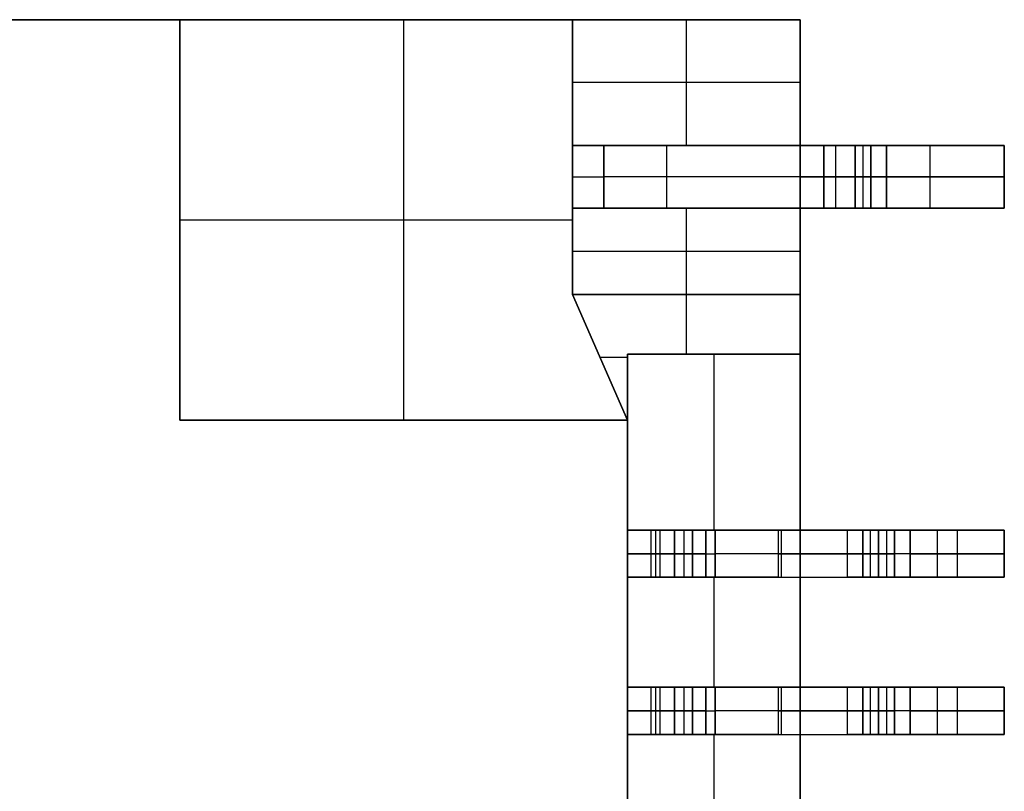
# Model space of a CAD drawing. Extents: x -64 to 57, y 4 to 161.
# Tile 289 of 342: x 10.79 to 13.92, y 148.34 to 150.79. Entities that reach past the tile are written whole.
import ezdxf

# ---------------------------------------------------------------- set-up
doc = ezdxf.new("R2010")
doc.units = 0
doc.layers.add('DEFAULT', color=7, linetype='CONTINUOUS')

msp = doc.modelspace()

# ---------------------------------------------------------------- linework, layer by layer
at = {"layer": 'DEFAULT', "color": 254}
for p, q in [((6.941, 150.7919, 39.6266), (13.271, 150.7919, 39.6266)), ((11.296, 150.7919, 37.6366), (7.051, 150.7919, 37.6366)), ((7.051, 150.7919, 37.6366), (11.296, 150.7919, 37.6366)), ((13.271, 150.7919, 41.6166), (7.441, 150.7919, 41.6166)), ((13.271, 150.7919, 41.6166), (7.441, 150.7919, 41.6166)), ((11.296, 149.5169, 37.6366), (11.296, 150.7919, 37.6366)), ((11.296, 149.5169, 37.6366), (11.296, 150.7919, 37.6366)), ((11.296, 150.7919, 37.6366), (11.296, 150.7919, 37.7366)), ((11.296, 150.7919, 37.7366), (11.296, 149.5169, 37.7366)), ((11.296, 150.7919, 37.6866), (11.296, 149.5169, 37.6866)), ((11.296, 150.7919, 37.7366), (12.546, 150.7919, 37.7366)), ((11.296, 149.5169, 37.7366), (11.296, 150.7919, 37.7366)), ((11.296, 150.7919, 37.7366), (12.546, 150.7919, 37.7366)), ((11.296, 150.7919, 37.6366), (11.296, 150.7919, 37.7366)), ((12.0085, 150.7919, 37.7366), (12.0085, 149.5169, 37.7366)), ((12.546, 150.7919, 37.7366), (12.546, 149.9169, 37.7366)), ((12.546, 149.9169, 37.7366), (12.546, 150.7919, 37.7366)), ((12.546, 150.7919, 37.7366), (12.546, 150.7919, 38.7566)), ((12.546, 150.7919, 38.7566), (12.546, 150.3919, 38.7566)), ((12.546, 150.7919, 38.2466), (12.546, 150.3919, 38.2466)), ((12.546, 150.7919, 38.7566), (13.271, 150.7919, 38.7566)), ((12.546, 150.3919, 38.7566), (12.546, 150.7919, 38.7566)), ((12.546, 150.7919, 38.7566), (13.271, 150.7919, 38.7566)), ((12.546, 150.7919, 37.7366), (12.546, 150.7919, 38.7566)), ((12.9085, 150.7919, 38.7566), (12.9085, 150.3919, 38.7566)), ((13.271, 150.7919, 38.7566), (13.271, 150.3919, 38.7566)), ((13.271, 150.7919, 38.7566), (13.271, 150.3919, 38.7566)), ((13.271, 150.7919, 41.6166), (13.271, 150.7919, 38.7566)), ((13.271, 128.8919, 41.6166), (13.271, 150.7919, 41.6166)), ((13.271, 150.7919, 40.1866), (13.271, 149.7269, 40.1866)), ((13.271, 150.7919, 38.7566), (13.271, 150.7919, 41.6166)), ((13.271, 128.8919, 41.6166), (13.271, 150.7919, 41.6166)), ((13.271, 150.5919, 38.7566), (12.546, 150.5919, 38.7566)), ((12.546, 150.3919, 38.1366), (12.546, 150.1919, 38.1366)), ((13.271, 150.3919, 38.7566), (12.546, 150.3919, 38.7566)), ((12.546, 150.3919, 38.7566), (12.546, 150.3919, 38.1366)), ((12.546, 150.3919, 38.4266), (13.546, 150.3919, 38.4266)), ((12.546, 150.3919, 38.7566), (12.546, 150.3919, 38.1366)), ((12.546, 150.3919, 38.1366), (12.546, 150.1919, 38.1366)), ((13.271, 150.3919, 38.7566), (12.546, 150.3919, 38.7566)), ((12.646, 150.1919, 37.7166), (12.646, 150.3919, 37.7166)), ((12.646, 150.3919, 38.0366), (12.646, 150.1919, 38.0366)), ((12.646, 150.3919, 37.7166), (12.646, 150.3919, 38.0366)), ((12.646, 150.1919, 37.8766), (12.646, 150.3919, 37.8766)), ((12.646, 150.1919, 37.7166), (12.646, 150.3919, 37.7166)), ((12.646, 150.1919, 38.0366), (12.646, 150.3919, 38.0366)), ((12.646, 150.3919, 38.0366), (12.646, 150.3919, 37.7166)), ((12.846, 150.3919, 37.5166), (12.846, 150.1919, 37.5166)), ((12.846, 150.3919, 37.5166), (12.846, 150.1919, 37.5166)), ((13.921, 150.3919, 37.5166), (12.846, 150.3919, 37.5166)), ((12.846, 150.3919, 37.5166), (13.921, 150.3919, 37.5166)), ((13.2335, 150.3919, 37.5166), (13.2335, 150.3919, 38.7566)), ((13.271, 150.3919, 39.3366), (13.271, 150.3919, 38.7566)), ((13.496, 150.3919, 39.3366), (13.271, 150.3919, 39.3366)), ((13.271, 150.3919, 39.3366), (13.496, 150.3919, 39.3366)), ((13.271, 150.1919, 39.3366), (13.271, 150.3919, 39.3366)), ((13.271, 150.3919, 39.3366), (13.271, 150.1919, 39.3366)), ((13.271, 150.3919, 38.7566), (13.271, 150.3919, 39.3366)), ((13.346, 150.1919, 37.9166), (13.346, 150.3919, 37.9166)), ((13.346, 150.1919, 38.1866), (13.346, 150.3919, 38.1866)), ((13.346, 150.3919, 37.9166), (13.346, 150.1919, 37.9166)), ((13.346, 150.3919, 38.1866), (13.346, 150.3919, 37.9166)), ((13.346, 150.3919, 38.0516), (13.346, 150.1919, 38.0516)), ((13.346, 150.3919, 38.1866), (13.346, 150.1919, 38.1866)), ((13.346, 150.3919, 38.7866), (13.346, 150.1919, 38.7866)), ((13.346, 150.3919, 37.9166), (13.346, 150.3919, 38.1866)), ((13.3835, 150.3919, 37.5166), (13.3835, 150.1919, 37.5166)), ((13.3835, 150.3919, 39.3366), (13.3835, 150.1919, 39.3366)), ((13.446, 150.1919, 37.8166), (13.446, 150.3919, 37.8166)), ((13.446, 150.3919, 37.8166), (13.921, 150.3919, 37.8166)), ((13.446, 150.3919, 37.8166), (13.446, 150.1919, 37.8166)), ((13.446, 150.1919, 38.2866), (13.446, 150.3919, 38.2866)), ((13.446, 150.3919, 38.2866), (13.446, 150.1919, 38.2866)), ((13.546, 150.3919, 38.2866), (13.446, 150.3919, 38.2866)), ((13.446, 150.1919, 38.6866), (13.446, 150.3919, 38.6866)), ((13.446, 150.3919, 38.6866), (13.546, 150.3919, 38.6866)), ((13.446, 150.3919, 38.6866), (13.446, 150.1919, 38.6866)), ((13.446, 150.1919, 38.8866), (13.446, 150.3919, 38.8866)), ((13.446, 150.3919, 38.8866), (13.446, 150.1919, 38.8866)), ((13.496, 150.3919, 38.8866), (13.446, 150.3919, 38.8866)), ((13.446, 150.3919, 38.8866), (13.496, 150.3919, 38.8866)), ((13.546, 150.3919, 38.6866), (13.446, 150.3919, 38.6866)), ((13.446, 150.3919, 38.2866), (13.546, 150.3919, 38.2866)), ((13.921, 150.3919, 37.8166), (13.446, 150.3919, 37.8166)), ((13.471, 150.3919, 38.8866), (13.471, 150.1919, 38.8866)), ((13.496, 150.3919, 38.2866), (13.496, 150.1919, 38.2866)), ((13.496, 150.3919, 38.6866), (13.496, 150.1919, 38.6866)), ((13.496, 150.1919, 38.8866), (13.496, 150.3919, 38.8866)), ((13.496, 150.1919, 39.3366), (13.496, 150.3919, 39.3366)), ((13.496, 150.3919, 38.8866), (13.496, 150.1919, 38.8866)), ((13.496, 150.3919, 39.3366), (13.496, 150.3919, 38.8866)), ((13.496, 150.3919, 39.1116), (13.496, 150.1919, 39.1116)), ((13.496, 150.3919, 38.8866), (13.496, 150.3919, 39.3366)), ((13.496, 150.3919, 39.3366), (13.496, 150.1919, 39.3366)), ((13.546, 150.1919, 38.2866), (13.546, 150.3919, 38.2866)), ((13.546, 150.1919, 38.6866), (13.546, 150.3919, 38.6866)), ((13.546, 150.3919, 38.2866), (13.546, 150.1919, 38.2866)), ((13.546, 150.3919, 38.6866), (13.546, 150.3919, 38.2866)), ((13.546, 150.3919, 38.4866), (13.546, 150.1919, 38.4866)), ((13.546, 150.3919, 38.6866), (13.546, 150.1919, 38.6866)), ((13.546, 150.3919, 38.2866), (13.546, 150.3919, 38.6866)), ((13.6835, 150.3919, 37.8166), (13.6835, 150.1919, 37.8166)), ((13.921, 150.1919, 37.5166), (13.921, 150.3919, 37.5166)), ((13.921, 150.1919, 37.8166), (13.921, 150.3919, 37.8166)), ((13.921, 150.3919, 37.5166), (13.921, 150.1919, 37.5166)), ((13.921, 150.3919, 37.8166), (13.921, 150.3919, 37.5166)), ((13.921, 150.3919, 37.6666), (13.921, 150.1919, 37.6666)), ((13.921, 150.3919, 37.8166), (13.921, 150.1919, 37.8166)), ((13.921, 150.3919, 37.5166), (13.921, 150.3919, 37.8166)), ((12.546, 150.3544, 37.7366), (12.546, 150.3544, 38.1366)), ((12.646, 150.2919, 37.7166), (12.646, 150.2919, 38.0366)), ((13.921, 150.2919, 37.5166), (12.846, 150.2919, 37.5166)), ((13.271, 150.2919, 39.3366), (13.496, 150.2919, 39.3366)), ((13.346, 150.2919, 37.9166), (13.346, 150.2919, 38.1866)), ((13.446, 150.2919, 37.8166), (13.921, 150.2919, 37.8166)), ((13.546, 150.2919, 38.2866), (13.446, 150.2919, 38.2866)), ((13.446, 150.2919, 38.6866), (13.546, 150.2919, 38.6866)), ((13.496, 150.2919, 38.8866), (13.446, 150.2919, 38.8866)), ((13.496, 150.2919, 38.8866), (13.496, 150.2919, 39.3366)), ((13.546, 150.2919, 38.2866), (13.546, 150.2919, 38.6866)), ((13.921, 150.2919, 37.8166), (13.921, 150.2919, 37.5166)), ((13.271, 150.1919, 38.7566), (12.546, 150.1919, 38.7566)), ((12.546, 150.1919, 38.7566), (12.546, 150.1919, 38.1366)), ((12.546, 150.1919, 38.4266), (13.546, 150.1919, 38.4266)), ((12.546, 149.9169, 38.7566), (12.546, 150.1919, 38.7566)), ((12.546, 150.1919, 38.7566), (13.271, 150.1919, 38.7566)), ((12.546, 150.1919, 38.1366), (12.546, 150.1919, 38.7566)), ((12.546, 150.1919, 38.7566), (12.546, 149.9169, 38.7566)), ((12.546, 150.1919, 38.2466), (12.546, 149.9169, 38.2466)), ((12.646, 150.1919, 38.0366), (12.646, 150.1919, 37.7166)), ((12.646, 150.1919, 38.0366), (12.646, 150.1919, 37.7166)), ((12.846, 150.1919, 37.5166), (13.921, 150.1919, 37.5166)), ((12.846, 150.1919, 37.5166), (13.921, 150.1919, 37.5166)), ((12.9085, 150.1919, 38.7566), (12.9085, 149.9169, 38.7566)), ((13.2335, 150.1919, 37.5166), (13.2335, 150.1919, 38.7566)), ((13.496, 150.1919, 39.3366), (13.271, 150.1919, 39.3366)), ((13.496, 150.1919, 39.3366), (13.271, 150.1919, 39.3366)), ((13.271, 150.1919, 39.3366), (13.271, 150.1919, 38.7566)), ((13.271, 150.1919, 38.7566), (13.271, 149.9169, 38.7566)), ((13.271, 150.1919, 38.7566), (13.271, 149.9169, 38.7566)), ((13.271, 150.1919, 39.3366), (13.271, 150.1919, 38.7566)), ((13.346, 150.1919, 37.9166), (13.346, 150.1919, 38.1866)), ((13.346, 150.1919, 37.9166), (13.346, 150.1919, 38.1866)), ((13.921, 150.1919, 37.8166), (13.446, 150.1919, 37.8166)), ((13.446, 150.1919, 38.2866), (13.546, 150.1919, 38.2866)), ((13.546, 150.1919, 38.6866), (13.446, 150.1919, 38.6866)), ((13.446, 150.1919, 38.8866), (13.496, 150.1919, 38.8866)), ((13.921, 150.1919, 37.8166), (13.446, 150.1919, 37.8166)), ((13.446, 150.1919, 38.2866), (13.546, 150.1919, 38.2866)), ((13.546, 150.1919, 38.6866), (13.446, 150.1919, 38.6866)), ((13.446, 150.1919, 38.8866), (13.496, 150.1919, 38.8866)), ((13.496, 150.1919, 38.8866), (13.496, 150.1919, 39.3366)), ((13.496, 150.1919, 38.8866), (13.496, 150.1919, 39.3366)), ((13.546, 150.1919, 38.2866), (13.546, 150.1919, 38.6866)), ((13.546, 150.1919, 38.2866), (13.546, 150.1919, 38.6866)), ((13.921, 150.1919, 37.5166), (13.921, 150.1919, 37.8166)), ((13.921, 150.1919, 37.5166), (13.921, 150.1919, 37.8166)), ((11.296, 150.1544, 37.6366), (11.296, 150.1544, 37.7366)), ((11.296, 150.1544, 37.7366), (12.546, 150.1544, 37.7366)), ((13.271, 150.0544, 38.7566), (12.546, 150.0544, 38.7566)), ((12.721, 149.5169, 40.0666), (12.546, 149.9169, 40.0666)), ((12.546, 149.9169, 37.7366), (12.721, 149.5169, 37.7366)), ((12.546, 149.9169, 38.7566), (12.546, 149.9169, 37.7366)), ((12.546, 149.9169, 40.0666), (12.546, 149.9169, 38.7566)), ((12.546, 149.9169, 38.9016), (12.721, 149.5169, 38.9016)), ((13.271, 149.9169, 38.7566), (12.546, 149.9169, 38.7566)), ((12.546, 149.9169, 38.7566), (12.546, 149.9169, 40.0666)), ((13.271, 149.9169, 38.7566), (12.546, 149.9169, 38.7566)), ((12.546, 149.9169, 40.0666), (13.271, 149.9169, 40.0666)), ((13.271, 149.9169, 39.4116), (12.546, 149.9169, 39.4116)), ((13.271, 149.9169, 40.0666), (12.546, 149.9169, 40.0666)), ((12.546, 149.9169, 40.0666), (12.721, 149.5169, 40.0666)), ((12.546, 149.9169, 37.7366), (12.721, 149.5169, 37.7366)), ((12.546, 149.9169, 38.7566), (12.546, 149.9169, 37.7366)), ((12.9085, 149.9169, 38.7566), (12.9085, 149.9169, 40.0666)), ((12.9085, 149.9169, 40.0666), (12.9085, 149.7269, 40.0666)), ((13.271, 149.9169, 40.0666), (13.271, 149.9169, 38.7566)), ((13.271, 149.7269, 40.0666), (13.271, 149.9169, 40.0666)), ((13.271, 149.9169, 40.0666), (13.271, 149.7269, 40.0666)), ((13.271, 149.9169, 38.7566), (13.271, 149.9169, 40.0666)), ((12.6335, 149.7169, 37.7366), (12.6335, 149.7169, 40.0666)), ((12.721, 149.7169, 40.0666), (12.6335, 149.7169, 40.0666)), ((12.721, 149.7269, 40.0666), (12.721, 149.5169, 40.0666)), ((12.721, 149.7269, 41.1166), (12.721, 149.7269, 40.0666)), ((12.721, 149.1669, 41.1166), (12.721, 149.7269, 41.1166)), ((12.721, 149.7269, 40.0666), (13.271, 149.7269, 40.0666)), ((12.721, 149.5169, 40.0666), (12.721, 149.7269, 40.0666)), ((12.721, 149.7269, 40.0666), (12.721, 149.7269, 41.1166)), ((13.271, 149.7269, 40.0666), (12.721, 149.7269, 40.0666)), ((12.721, 149.7269, 41.1166), (13.271, 149.7269, 41.1166)), ((13.271, 149.7269, 40.5916), (12.721, 149.7269, 40.5916)), ((12.721, 149.7269, 41.1166), (12.721, 149.1669, 41.1166)), ((13.271, 149.7269, 41.1166), (12.721, 149.7269, 41.1166)), ((12.996, 149.7269, 40.0666), (12.996, 149.7269, 41.1166)), ((12.996, 149.7269, 41.1166), (12.996, 149.1669, 41.1166)), ((13.271, 149.7269, 41.1166), (13.271, 149.7269, 40.0666)), ((13.271, 129.9569, 41.1166), (13.271, 149.7269, 41.1166)), ((13.271, 149.7269, 41.1166), (13.271, 129.9569, 41.1166)), ((13.271, 149.7269, 40.0666), (13.271, 149.7269, 41.1166)), ((11.296, 149.5169, 37.6366), (12.721, 149.5169, 37.6366)), ((11.296, 149.5169, 37.7366), (11.296, 149.5169, 37.6366)), ((12.721, 149.5169, 37.7366), (11.296, 149.5169, 37.7366)), ((11.296, 149.5169, 37.6866), (12.721, 149.5169, 37.6866)), ((12.721, 149.5169, 37.6366), (11.296, 149.5169, 37.6366)), ((11.296, 149.5169, 37.7366), (11.296, 149.5169, 37.6366)), ((12.721, 149.5169, 37.7366), (11.296, 149.5169, 37.7366)), ((12.0085, 149.5169, 37.6366), (12.0085, 149.5169, 37.7366)), ((12.721, 149.5169, 37.7366), (12.721, 149.5169, 40.0666)), ((12.721, 149.5169, 37.6366), (12.721, 130.1669, 37.6366)), ((12.721, 149.5169, 37.7366), (12.721, 149.5169, 37.6366)), ((12.721, 149.5169, 40.0666), (12.721, 149.5169, 37.7366)), ((12.721, 149.5169, 39.3766), (12.721, 130.1669, 39.3766)), ((12.721, 149.5169, 37.6366), (12.721, 149.5169, 37.7366)), ((12.721, 130.1669, 37.6366), (12.721, 149.5169, 37.6366)), ((12.721, 149.1669, 40.7397), (12.721, 149.0169, 40.7397)), ((12.721, 149.1669, 38.0166), (12.721, 149.0169, 38.0166)), ((12.9284, 149.1669, 38.0166), (12.721, 149.1669, 38.0166)), ((12.721, 149.0169, 38.5166), (12.721, 149.1669, 38.5166)), ((12.721, 149.1669, 38.5166), (12.871, 149.1669, 38.5166)), ((12.721, 149.0169, 39.3866), (12.721, 149.1669, 39.3866)), ((12.721, 149.1669, 39.3866), (12.901, 149.1669, 39.3866)), ((12.721, 149.1669, 38.5166), (12.721, 149.1669, 38.0166)), ((12.871, 149.1669, 38.5166), (12.721, 149.1669, 38.5166)), ((12.721, 149.1669, 39.3866), (12.901, 149.1669, 39.3866)), ((12.721, 149.1669, 40.0666), (12.721, 149.1669, 39.3866)), ((12.721, 149.1669, 41.1166), (12.721, 149.1669, 40.7397)), ((13.201, 149.1669, 41.1166), (12.721, 149.1669, 41.1166)), ((12.721, 149.1669, 38.0166), (12.9284, 149.1669, 38.0166)), ((12.721, 149.0169, 40.0666), (12.721, 149.1669, 40.0666)), ((12.721, 149.1669, 39.3866), (12.721, 149.1669, 40.0666)), ((12.721, 149.0169, 39.3866), (12.721, 149.1669, 39.3866)), ((12.721, 149.1669, 40.0666), (12.721, 149.0169, 40.0666)), ((12.721, 149.1669, 38.0166), (12.721, 149.1669, 38.5166)), ((12.721, 149.0169, 38.0166), (12.721, 149.1669, 38.0166)), ((12.721, 149.1669, 38.5166), (12.721, 149.0169, 38.5166)), ((12.721, 149.1669, 40.7397), (12.721, 149.1669, 41.1166)), ((12.721, 149.0169, 40.7397), (12.721, 149.1669, 40.7397)), ((12.721, 149.1669, 41.1166), (13.201, 149.1669, 41.1166)), ((12.796, 149.1669, 38.5166), (12.796, 149.0169, 38.5166)), ((12.811, 149.1669, 39.3866), (12.811, 149.0169, 39.3866)), ((12.8247, 149.1669, 38.0166), (12.8247, 149.0169, 38.0166)), ((12.871, 149.0169, 38.5166), (12.871, 149.1669, 38.5166)), ((12.871, 149.1669, 38.5166), (12.871, 149.0169, 38.5166)), ((12.901, 149.1669, 39.3866), (12.901, 149.0169, 39.3866)), ((12.901, 149.1669, 39.3866), (12.901, 149.0169, 39.3866)), ((12.9284, 149.1669, 38.0166), (12.9284, 149.0169, 38.0166)), ((12.9284, 149.0169, 38.0166), (12.9284, 149.1669, 38.0166)), ((12.9284, 149.1669, 38.0166), (13.0005, 149.1669, 37.9858)), ((12.971, 149.0169, 39.3166), (12.971, 149.1669, 39.3166)), ((12.971, 149.0169, 39.3166), (12.971, 149.1669, 39.3166)), ((12.971, 149.1669, 39.3166), (12.971, 149.1669, 38.6166)), ((12.971, 149.1669, 38.6166), (12.971, 149.0169, 38.6166)), ((12.971, 149.1669, 38.9666), (12.971, 149.0169, 38.9666)), ((12.971, 149.1669, 38.6166), (12.971, 149.0169, 38.6166)), ((12.971, 149.0169, 40.3166), (12.971, 149.1669, 40.3166)), ((12.971, 149.1669, 40.3366), (12.971, 149.0169, 40.3366)), ((12.971, 149.1669, 40.3166), (12.971, 149.1669, 40.3366)), ((12.971, 149.0169, 40.3266), (12.971, 149.1669, 40.3266)), ((12.971, 149.0169, 40.3366), (12.971, 149.1669, 40.3366)), ((12.971, 149.1669, 39.3166), (12.971, 149.1669, 38.6166)), ((12.971, 149.1669, 40.3366), (12.971, 149.1669, 40.3166)), ((12.971, 149.1669, 39.3166), (13.471, 149.1669, 39.3166)), ((12.971, 149.1669, 40.3166), (12.971, 149.0169, 40.3166)), ((13.0005, 149.0169, 37.9858), (13.0005, 149.1669, 37.9858)), ((13.0005, 149.1669, 37.9858), (13.0005, 149.0169, 37.9858)), ((13.4215, 149.1669, 37.5473), (13.0005, 149.1669, 37.9858)), ((13.0005, 149.1669, 37.9858), (13.4215, 149.1669, 37.5473)), ((13.201, 149.1669, 41.1166), (13.201, 149.0169, 41.1166)), ((13.201, 149.1669, 41.1166), (13.201, 149.0169, 41.1166)), ((13.211, 149.1669, 37.7666), (13.211, 149.0169, 37.7666)), ((13.321, 149.1669, 37.652), (13.321, 149.1669, 41.0057)), ((13.4215, 149.0169, 37.5473), (13.4215, 149.1669, 37.5473)), ((13.4215, 149.0169, 37.5473), (13.4215, 149.1669, 37.5473)), ((13.4215, 149.1669, 37.5473), (13.4936, 149.1669, 37.5166)), ((13.471, 149.0169, 39.2966), (13.471, 149.1669, 39.2966)), ((13.471, 149.1669, 39.2966), (13.471, 149.0169, 39.2966)), ((13.471, 149.1669, 39.3966), (13.471, 149.1669, 39.2966)), ((13.471, 149.0169, 39.3966), (13.471, 149.1669, 39.3966)), ((13.471, 149.1669, 39.3466), (13.471, 149.0169, 39.3466)), ((13.471, 149.1669, 39.3966), (13.471, 149.0169, 39.3966)), ((13.471, 149.0169, 39.8466), (13.471, 149.1669, 39.8466)), ((13.471, 149.1669, 39.8466), (13.471, 149.0169, 39.8466)), ((13.471, 149.1669, 39.9466), (13.471, 149.1669, 39.8466)), ((13.471, 149.0169, 39.9466), (13.471, 149.1669, 39.9466)), ((13.471, 149.1669, 39.8966), (13.471, 149.0169, 39.8966)), ((13.471, 149.1669, 39.9466), (13.471, 149.0169, 39.9466)), ((13.471, 149.1669, 39.8466), (13.471, 149.1669, 39.9466)), ((13.471, 149.1669, 39.2966), (13.471, 149.1669, 39.3966)), ((13.4936, 149.1669, 37.5166), (13.4936, 149.0169, 37.5166)), ((13.4936, 149.1669, 37.5166), (13.4936, 149.0169, 37.5166)), ((13.921, 149.1669, 37.5166), (13.4936, 149.1669, 37.5166)), ((13.4936, 149.1669, 37.5166), (13.921, 149.1669, 37.5166)), ((13.521, 149.0169, 39.2466), (13.521, 149.1669, 39.2466)), ((13.521, 149.1669, 39.2466), (13.571, 149.1669, 39.2466)), ((13.521, 149.1669, 39.2466), (13.521, 149.0169, 39.2466)), ((13.521, 149.0169, 39.4466), (13.521, 149.1669, 39.4466)), ((13.521, 149.1669, 39.4466), (13.521, 149.0169, 39.4466)), ((13.521, 149.1669, 39.7966), (13.521, 149.1669, 39.4466)), ((13.521, 149.0169, 39.7966), (13.521, 149.1669, 39.7966)), ((13.521, 149.1669, 39.6216), (13.521, 149.0169, 39.6216)), ((13.521, 149.1669, 39.7966), (13.521, 149.0169, 39.7966)), ((13.521, 149.0169, 39.9966), (13.521, 149.1669, 39.9966)), ((13.521, 149.1669, 39.9966), (13.521, 149.0169, 39.9966)), ((13.571, 149.1669, 39.9966), (13.521, 149.1669, 39.9966)), ((13.521, 149.0169, 40.3466), (13.521, 149.1669, 40.3466)), ((13.521, 149.1669, 40.3466), (13.521, 149.0169, 40.3466)), ((13.521, 149.1669, 40.4766), (13.521, 149.1669, 40.3466)), ((13.521, 149.0169, 40.4766), (13.521, 149.1669, 40.4766)), ((13.521, 149.1669, 40.4116), (13.521, 149.0169, 40.4116)), ((13.521, 149.1669, 40.3466), (13.521, 149.1669, 40.4766)), ((13.521, 149.1669, 39.9966), (13.571, 149.1669, 39.9966)), ((13.521, 149.1669, 39.4466), (13.521, 149.1669, 39.7966)), ((13.571, 149.1669, 39.2466), (13.521, 149.1669, 39.2466)), ((13.521, 149.0169, 40.4766), (13.521, 149.1669, 40.4766)), ((13.546, 149.1669, 39.2466), (13.546, 149.0169, 39.2466)), ((13.546, 149.1669, 39.9966), (13.546, 149.0169, 39.9966)), ((13.571, 149.0169, 37.8666), (13.571, 149.1669, 37.8666)), ((13.571, 149.1669, 37.8666), (13.571, 149.0169, 37.8666)), ((13.571, 149.1669, 39.2466), (13.571, 149.1669, 37.8666)), ((13.571, 149.0169, 39.2466), (13.571, 149.1669, 39.2466)), ((13.571, 149.1669, 38.5566), (13.571, 149.0169, 38.5566)), ((13.571, 149.1669, 39.2466), (13.571, 149.0169, 39.2466)), ((13.571, 149.0169, 39.9966), (13.571, 149.1669, 39.9966)), ((13.571, 149.0169, 40.2966), (13.571, 149.1669, 40.2966)), ((13.571, 149.1669, 39.9966), (13.571, 149.0169, 39.9966)), ((13.571, 149.1669, 40.2966), (13.571, 149.1669, 39.9966)), ((13.571, 149.1669, 40.1466), (13.571, 149.0169, 40.1466)), ((13.571, 149.1669, 40.2966), (13.571, 149.0169, 40.2966)), ((13.571, 149.1669, 39.9966), (13.571, 149.1669, 40.2966)), ((13.571, 149.1669, 37.8666), (13.571, 149.1669, 39.2466)), ((13.621, 149.0169, 37.8166), (13.621, 149.1669, 37.8166)), ((13.621, 149.1669, 37.8166), (13.921, 149.1669, 37.8166)), ((13.621, 149.1669, 37.8166), (13.621, 149.0169, 37.8166)), ((13.921, 149.1669, 37.8166), (13.621, 149.1669, 37.8166)), ((13.7073, 149.1669, 37.5166), (13.7073, 149.0169, 37.5166)), ((13.771, 149.1669, 37.8166), (13.771, 149.0169, 37.8166)), ((13.921, 149.0169, 37.5166), (13.921, 149.1669, 37.5166)), ((13.921, 149.0169, 37.8166), (13.921, 149.1669, 37.8166)), ((13.921, 149.1669, 37.5166), (13.921, 149.0169, 37.5166)), ((13.921, 149.1669, 37.8166), (13.921, 149.1669, 37.5166)), ((13.921, 149.1669, 37.6666), (13.921, 149.0169, 37.6666)), ((13.921, 149.1669, 37.8166), (13.921, 149.0169, 37.8166)), ((13.921, 149.1669, 37.5166), (13.921, 149.1669, 37.8166)), ((12.9284, 149.0919, 38.0166), (12.721, 149.0919, 38.0166)), ((12.721, 149.0919, 38.5166), (12.871, 149.0919, 38.5166)), ((12.721, 149.0919, 39.3866), (12.901, 149.0919, 39.3866)), ((12.971, 149.0919, 39.3166), (12.971, 149.0919, 38.6166)), ((12.971, 149.0919, 40.3166), (12.971, 149.0919, 40.3366)), ((13.4215, 149.0919, 37.5473), (13.0005, 149.0919, 37.9858)), ((13.471, 149.0919, 39.2966), (13.471, 149.0919, 39.3966)), ((13.471, 149.0919, 39.8466), (13.471, 149.0919, 39.9466)), ((13.921, 149.0919, 37.5166), (13.4936, 149.0919, 37.5166)), ((13.521, 149.0919, 39.2466), (13.571, 149.0919, 39.2466)), ((13.521, 149.0919, 39.7966), (13.521, 149.0919, 39.4466)), ((13.571, 149.0919, 39.9966), (13.521, 149.0919, 39.9966)), ((13.521, 149.0919, 40.4766), (13.521, 149.0919, 40.3466)), ((13.571, 149.0919, 39.2466), (13.571, 149.0919, 37.8666)), ((13.571, 149.0919, 39.9966), (13.571, 149.0919, 40.2966)), ((13.621, 149.0919, 37.8166), (13.921, 149.0919, 37.8166)), ((13.921, 149.0919, 37.5166), (13.921, 149.0919, 37.8166)), ((12.871, 149.0169, 38.5166), (12.721, 149.0169, 38.5166)), ((12.721, 149.0169, 38.5166), (12.721, 149.0169, 38.0166)), ((12.721, 149.0169, 38.0166), (12.9284, 149.0169, 38.0166)), ((13.201, 149.0169, 41.1166), (12.721, 149.0169, 41.1166)), ((12.721, 149.0169, 41.1166), (12.721, 149.0169, 40.7397)), ((12.721, 149.0169, 40.0666), (12.721, 149.0169, 39.3866)), ((12.721, 149.0169, 39.3866), (12.901, 149.0169, 39.3866)), ((12.721, 149.0169, 38.0166), (12.9284, 149.0169, 38.0166)), ((12.871, 149.0169, 38.5166), (12.721, 149.0169, 38.5166)), ((12.901, 149.0169, 39.3866), (12.721, 149.0169, 39.3866)), ((12.721, 149.0169, 40.0666), (12.721, 149.0169, 39.3866)), ((12.721, 149.0169, 38.5166), (12.721, 149.0169, 38.0166)), ((12.721, 149.0169, 41.1166), (12.721, 149.0169, 40.7397)), ((12.721, 148.6669, 41.1166), (12.721, 149.0169, 41.1166)), ((12.721, 149.0169, 41.1166), (12.721, 148.6669, 41.1166)), ((13.201, 149.0169, 41.1166), (12.721, 149.0169, 41.1166)), ((12.9284, 149.0169, 38.0166), (13.0005, 149.0169, 37.9858)), ((12.971, 149.0169, 38.6166), (12.971, 149.0169, 39.3166)), ((12.971, 149.0169, 40.3366), (12.971, 149.0169, 40.3166)), ((12.971, 149.0169, 40.3366), (12.971, 149.0169, 40.3166)), ((12.971, 149.0169, 39.3166), (12.971, 149.0169, 38.6166)), ((12.971, 149.0169, 39.3166), (13.471, 149.0169, 39.3166)), ((12.996, 149.0169, 41.1166), (12.996, 148.6669, 41.1166)), ((13.0005, 149.0169, 37.9858), (13.4215, 149.0169, 37.5473)), ((13.0005, 149.0169, 37.9858), (13.4215, 149.0169, 37.5473)), ((13.321, 149.0169, 37.652), (13.321, 149.0169, 41.0057)), ((13.4215, 149.0169, 37.5473), (13.4936, 149.0169, 37.5166)), ((13.471, 149.0169, 39.2966), (13.471, 149.0169, 39.3966)), ((13.471, 149.0169, 39.8466), (13.471, 149.0169, 39.9466)), ((13.471, 149.0169, 39.2966), (13.471, 149.0169, 39.3966)), ((13.471, 149.0169, 39.8466), (13.471, 149.0169, 39.9466)), ((13.4936, 149.0169, 37.5166), (13.921, 149.0169, 37.5166)), ((13.4936, 149.0169, 37.5166), (13.921, 149.0169, 37.5166)), ((13.571, 149.0169, 39.2466), (13.521, 149.0169, 39.2466)), ((13.521, 149.0169, 39.4466), (13.521, 149.0169, 39.7966)), ((13.521, 149.0169, 39.9966), (13.571, 149.0169, 39.9966)), ((13.571, 149.0169, 39.2466), (13.521, 149.0169, 39.2466)), ((13.521, 149.0169, 39.4466), (13.521, 149.0169, 39.7966)), ((13.521, 149.0169, 39.9966), (13.571, 149.0169, 39.9966)), ((13.521, 149.0169, 40.3466), (13.521, 149.0169, 40.4766)), ((13.521, 149.0169, 40.3466), (13.521, 149.0169, 40.4766)), ((13.571, 149.0169, 37.8666), (13.571, 149.0169, 39.2466)), ((13.571, 149.0169, 39.9966), (13.571, 149.0169, 40.2966)), ((13.571, 149.0169, 37.8666), (13.571, 149.0169, 39.2466)), ((13.571, 149.0169, 39.9966), (13.571, 149.0169, 40.2966)), ((13.921, 149.0169, 37.8166), (13.621, 149.0169, 37.8166)), ((13.921, 149.0169, 37.8166), (13.621, 149.0169, 37.8166)), ((13.921, 149.0169, 37.5166), (13.921, 149.0169, 37.8166)), ((13.921, 149.0169, 37.5166), (13.921, 149.0169, 37.8166)), ((12.721, 148.6669, 40.7397), (12.721, 148.5169, 40.7397)), ((12.721, 148.6669, 38.0166), (12.721, 148.5169, 38.0166)), ((12.9284, 148.6669, 38.0166), (12.721, 148.6669, 38.0166)), ((12.721, 148.5169, 38.5166), (12.721, 148.6669, 38.5166)), ((12.721, 148.6669, 38.5166), (12.871, 148.6669, 38.5166)), ((12.721, 148.5169, 39.3866), (12.721, 148.6669, 39.3866)), ((12.721, 148.6669, 39.3866), (12.901, 148.6669, 39.3866)), ((12.721, 148.6669, 38.5166), (12.721, 148.6669, 38.0166)), ((12.871, 148.6669, 38.5166), (12.721, 148.6669, 38.5166)), ((12.721, 148.6669, 39.3866), (12.901, 148.6669, 39.3866)), ((12.721, 148.6669, 40.0666), (12.721, 148.6669, 39.3866)), ((12.721, 148.6669, 41.1166), (12.721, 148.6669, 40.7397)), ((13.201, 148.6669, 41.1166), (12.721, 148.6669, 41.1166)), ((12.721, 148.6669, 38.0166), (12.9284, 148.6669, 38.0166)), ((12.721, 148.5169, 40.0666), (12.721, 148.6669, 40.0666)), ((12.721, 148.6669, 39.3866), (12.721, 148.6669, 40.0666)), ((12.721, 148.5169, 39.3866), (12.721, 148.6669, 39.3866)), ((12.721, 148.6669, 40.0666), (12.721, 148.5169, 40.0666)), ((12.721, 148.6669, 38.0166), (12.721, 148.6669, 38.5166)), ((12.721, 148.5169, 38.0166), (12.721, 148.6669, 38.0166)), ((12.721, 148.6669, 38.5166), (12.721, 148.5169, 38.5166)), ((12.721, 148.6669, 40.7397), (12.721, 148.6669, 41.1166)), ((12.721, 148.5169, 40.7397), (12.721, 148.6669, 40.7397)), ((12.721, 148.6669, 41.1166), (13.201, 148.6669, 41.1166)), ((12.796, 148.6669, 38.5166), (12.796, 148.5169, 38.5166)), ((12.811, 148.6669, 39.3866), (12.811, 148.5169, 39.3866)), ((12.8247, 148.6669, 38.0166), (12.8247, 148.5169, 38.0166)), ((12.871, 148.5169, 38.5166), (12.871, 148.6669, 38.5166)), ((12.871, 148.6669, 38.5166), (12.871, 148.5169, 38.5166)), ((12.901, 148.6669, 39.3866), (12.901, 148.5169, 39.3866)), ((12.901, 148.6669, 39.3866), (12.901, 148.5169, 39.3866)), ((12.9284, 148.6669, 38.0166), (12.9284, 148.5169, 38.0166)), ((12.9284, 148.5169, 38.0166), (12.9284, 148.6669, 38.0166)), ((12.9284, 148.6669, 38.0166), (13.0005, 148.6669, 37.9858)), ((12.971, 148.5169, 39.3166), (12.971, 148.6669, 39.3166)), ((12.971, 148.5169, 39.3166), (12.971, 148.6669, 39.3166)), ((12.971, 148.6669, 39.3166), (12.971, 148.6669, 38.6166)), ((12.971, 148.6669, 38.6166), (12.971, 148.5169, 38.6166)), ((12.971, 148.6669, 38.9666), (12.971, 148.5169, 38.9666)), ((12.971, 148.6669, 38.6166), (12.971, 148.5169, 38.6166)), ((12.971, 148.5169, 40.3166), (12.971, 148.6669, 40.3166)), ((12.971, 148.6669, 40.3366), (12.971, 148.5169, 40.3366)), ((12.971, 148.6669, 40.3166), (12.971, 148.6669, 40.3366)), ((12.971, 148.5169, 40.3266), (12.971, 148.6669, 40.3266)), ((12.971, 148.5169, 40.3366), (12.971, 148.6669, 40.3366)), ((12.971, 148.6669, 39.3166), (12.971, 148.6669, 38.6166)), ((12.971, 148.6669, 40.3366), (12.971, 148.6669, 40.3166)), ((12.971, 148.6669, 39.3166), (13.471, 148.6669, 39.3166)), ((12.971, 148.6669, 40.3166), (12.971, 148.5169, 40.3166)), ((13.0005, 148.5169, 37.9858), (13.0005, 148.6669, 37.9858)), ((13.0005, 148.6669, 37.9858), (13.0005, 148.5169, 37.9858)), ((13.4215, 148.6669, 37.5473), (13.0005, 148.6669, 37.9858)), ((13.0005, 148.6669, 37.9858), (13.4215, 148.6669, 37.5473)), ((13.201, 148.6669, 41.1166), (13.201, 148.5169, 41.1166)), ((13.201, 148.6669, 41.1166), (13.201, 148.5169, 41.1166)), ((13.211, 148.6669, 37.7666), (13.211, 148.5169, 37.7666)), ((13.321, 148.6669, 37.652), (13.321, 148.6669, 41.0057)), ((13.4215, 148.5169, 37.5473), (13.4215, 148.6669, 37.5473)), ((13.4215, 148.5169, 37.5473), (13.4215, 148.6669, 37.5473)), ((13.4215, 148.6669, 37.5473), (13.4936, 148.6669, 37.5166)), ((13.471, 148.5169, 39.2966), (13.471, 148.6669, 39.2966)), ((13.471, 148.6669, 39.2966), (13.471, 148.5169, 39.2966)), ((13.471, 148.6669, 39.3966), (13.471, 148.6669, 39.2966)), ((13.471, 148.5169, 39.3966), (13.471, 148.6669, 39.3966)), ((13.471, 148.6669, 39.3466), (13.471, 148.5169, 39.3466)), ((13.471, 148.6669, 39.3966), (13.471, 148.5169, 39.3966)), ((13.471, 148.5169, 39.8466), (13.471, 148.6669, 39.8466)), ((13.471, 148.6669, 39.8466), (13.471, 148.5169, 39.8466)), ((13.471, 148.6669, 39.9466), (13.471, 148.6669, 39.8466)), ((13.471, 148.5169, 39.9466), (13.471, 148.6669, 39.9466)), ((13.471, 148.6669, 39.8966), (13.471, 148.5169, 39.8966)), ((13.471, 148.6669, 39.9466), (13.471, 148.5169, 39.9466)), ((13.471, 148.6669, 39.8466), (13.471, 148.6669, 39.9466)), ((13.471, 148.6669, 39.2966), (13.471, 148.6669, 39.3966)), ((13.4936, 148.6669, 37.5166), (13.4936, 148.5169, 37.5166)), ((13.4936, 148.6669, 37.5166), (13.4936, 148.5169, 37.5166)), ((13.921, 148.6669, 37.5166), (13.4936, 148.6669, 37.5166)), ((13.4936, 148.6669, 37.5166), (13.921, 148.6669, 37.5166)), ((13.521, 148.5169, 39.2466), (13.521, 148.6669, 39.2466)), ((13.521, 148.6669, 39.2466), (13.571, 148.6669, 39.2466)), ((13.521, 148.6669, 39.2466), (13.521, 148.5169, 39.2466)), ((13.521, 148.5169, 39.4466), (13.521, 148.6669, 39.4466)), ((13.521, 148.6669, 39.4466), (13.521, 148.5169, 39.4466)), ((13.521, 148.6669, 39.7966), (13.521, 148.6669, 39.4466)), ((13.521, 148.5169, 39.7966), (13.521, 148.6669, 39.7966)), ((13.521, 148.6669, 39.6216), (13.521, 148.5169, 39.6216)), ((13.521, 148.6669, 39.7966), (13.521, 148.5169, 39.7966)), ((13.521, 148.5169, 39.9966), (13.521, 148.6669, 39.9966)), ((13.521, 148.6669, 39.9966), (13.521, 148.5169, 39.9966)), ((13.571, 148.6669, 39.9966), (13.521, 148.6669, 39.9966)), ((13.521, 148.5169, 40.3466), (13.521, 148.6669, 40.3466)), ((13.521, 148.6669, 40.3466), (13.521, 148.5169, 40.3466)), ((13.521, 148.6669, 40.4766), (13.521, 148.6669, 40.3466)), ((13.521, 148.5169, 40.4766), (13.521, 148.6669, 40.4766)), ((13.521, 148.6669, 40.4116), (13.521, 148.5169, 40.4116)), ((13.521, 148.6669, 40.3466), (13.521, 148.6669, 40.4766)), ((13.521, 148.6669, 39.9966), (13.571, 148.6669, 39.9966)), ((13.521, 148.6669, 39.4466), (13.521, 148.6669, 39.7966)), ((13.571, 148.6669, 39.2466), (13.521, 148.6669, 39.2466)), ((13.521, 148.5169, 40.4766), (13.521, 148.6669, 40.4766)), ((13.546, 148.6669, 39.2466), (13.546, 148.5169, 39.2466)), ((13.546, 148.6669, 39.9966), (13.546, 148.5169, 39.9966)), ((13.571, 148.5169, 37.8666), (13.571, 148.6669, 37.8666)), ((13.571, 148.6669, 37.8666), (13.571, 148.5169, 37.8666)), ((13.571, 148.6669, 39.2466), (13.571, 148.6669, 37.8666)), ((13.571, 148.5169, 39.2466), (13.571, 148.6669, 39.2466)), ((13.571, 148.6669, 38.5566), (13.571, 148.5169, 38.5566)), ((13.571, 148.6669, 39.2466), (13.571, 148.5169, 39.2466)), ((13.571, 148.5169, 39.9966), (13.571, 148.6669, 39.9966)), ((13.571, 148.5169, 40.2966), (13.571, 148.6669, 40.2966)), ((13.571, 148.6669, 39.9966), (13.571, 148.5169, 39.9966)), ((13.571, 148.6669, 40.2966), (13.571, 148.6669, 39.9966)), ((13.571, 148.6669, 40.1466), (13.571, 148.5169, 40.1466)), ((13.571, 148.6669, 40.2966), (13.571, 148.5169, 40.2966)), ((13.571, 148.6669, 39.9966), (13.571, 148.6669, 40.2966)), ((13.571, 148.6669, 37.8666), (13.571, 148.6669, 39.2466)), ((13.621, 148.5169, 37.8166), (13.621, 148.6669, 37.8166)), ((13.621, 148.6669, 37.8166), (13.921, 148.6669, 37.8166)), ((13.621, 148.6669, 37.8166), (13.621, 148.5169, 37.8166)), ((13.921, 148.6669, 37.8166), (13.621, 148.6669, 37.8166)), ((13.7073, 148.6669, 37.5166), (13.7073, 148.5169, 37.5166)), ((13.771, 148.6669, 37.8166), (13.771, 148.5169, 37.8166)), ((13.921, 148.5169, 37.5166), (13.921, 148.6669, 37.5166)), ((13.921, 148.5169, 37.8166), (13.921, 148.6669, 37.8166)), ((13.921, 148.6669, 37.5166), (13.921, 148.5169, 37.5166)), ((13.921, 148.6669, 37.8166), (13.921, 148.6669, 37.5166)), ((13.921, 148.6669, 37.6666), (13.921, 148.5169, 37.6666)), ((13.921, 148.6669, 37.8166), (13.921, 148.5169, 37.8166)), ((13.921, 148.6669, 37.5166), (13.921, 148.6669, 37.8166)), ((12.9284, 148.5919, 38.0166), (12.721, 148.5919, 38.0166)), ((12.721, 148.5919, 38.5166), (12.871, 148.5919, 38.5166)), ((12.721, 148.5919, 39.3866), (12.901, 148.5919, 39.3866)), ((12.971, 148.5919, 39.3166), (12.971, 148.5919, 38.6166)), ((12.971, 148.5919, 40.3166), (12.971, 148.5919, 40.3366)), ((13.4215, 148.5919, 37.5473), (13.0005, 148.5919, 37.9858)), ((13.471, 148.5919, 39.2966), (13.471, 148.5919, 39.3966)), ((13.471, 148.5919, 39.8466), (13.471, 148.5919, 39.9466)), ((13.921, 148.5919, 37.5166), (13.4936, 148.5919, 37.5166)), ((13.521, 148.5919, 39.2466), (13.571, 148.5919, 39.2466)), ((13.521, 148.5919, 39.7966), (13.521, 148.5919, 39.4466)), ((13.571, 148.5919, 39.9966), (13.521, 148.5919, 39.9966)), ((13.521, 148.5919, 40.4766), (13.521, 148.5919, 40.3466)), ((13.571, 148.5919, 39.2466), (13.571, 148.5919, 37.8666)), ((13.571, 148.5919, 39.9966), (13.571, 148.5919, 40.2966)), ((13.621, 148.5919, 37.8166), (13.921, 148.5919, 37.8166)), ((13.921, 148.5919, 37.5166), (13.921, 148.5919, 37.8166)), ((12.871, 148.5169, 38.5166), (12.721, 148.5169, 38.5166)), ((12.721, 148.5169, 38.5166), (12.721, 148.5169, 38.0166)), ((12.721, 148.5169, 38.0166), (12.9284, 148.5169, 38.0166)), ((13.201, 148.5169, 41.1166), (12.721, 148.5169, 41.1166)), ((12.721, 148.5169, 41.1166), (12.721, 148.5169, 40.7397)), ((12.721, 148.5169, 40.0666), (12.721, 148.5169, 39.3866)), ((12.721, 148.5169, 39.3866), (12.901, 148.5169, 39.3866)), ((12.721, 148.5169, 38.0166), (12.9284, 148.5169, 38.0166)), ((12.871, 148.5169, 38.5166), (12.721, 148.5169, 38.5166)), ((12.901, 148.5169, 39.3866), (12.721, 148.5169, 39.3866)), ((12.721, 148.5169, 40.0666), (12.721, 148.5169, 39.3866)), ((12.721, 148.5169, 38.5166), (12.721, 148.5169, 38.0166)), ((12.721, 148.5169, 41.1166), (12.721, 148.5169, 40.7397)), ((12.721, 148.1669, 41.1166), (12.721, 148.5169, 41.1166)), ((12.721, 148.5169, 41.1166), (12.721, 148.1669, 41.1166)), ((13.201, 148.5169, 41.1166), (12.721, 148.5169, 41.1166)), ((12.9284, 148.5169, 38.0166), (13.0005, 148.5169, 37.9858)), ((12.971, 148.5169, 38.6166), (12.971, 148.5169, 39.3166)), ((12.971, 148.5169, 40.3366), (12.971, 148.5169, 40.3166)), ((12.971, 148.5169, 40.3366), (12.971, 148.5169, 40.3166)), ((12.971, 148.5169, 39.3166), (12.971, 148.5169, 38.6166)), ((12.971, 148.5169, 39.3166), (13.471, 148.5169, 39.3166)), ((12.996, 148.5169, 41.1166), (12.996, 148.1669, 41.1166)), ((13.0005, 148.5169, 37.9858), (13.4215, 148.5169, 37.5473)), ((13.0005, 148.5169, 37.9858), (13.4215, 148.5169, 37.5473)), ((13.321, 148.5169, 37.652), (13.321, 148.5169, 41.0057)), ((13.4215, 148.5169, 37.5473), (13.4936, 148.5169, 37.5166)), ((13.471, 148.5169, 39.2966), (13.471, 148.5169, 39.3966)), ((13.471, 148.5169, 39.8466), (13.471, 148.5169, 39.9466)), ((13.471, 148.5169, 39.2966), (13.471, 148.5169, 39.3966)), ((13.471, 148.5169, 39.8466), (13.471, 148.5169, 39.9466)), ((13.4936, 148.5169, 37.5166), (13.921, 148.5169, 37.5166)), ((13.4936, 148.5169, 37.5166), (13.921, 148.5169, 37.5166)), ((13.571, 148.5169, 39.2466), (13.521, 148.5169, 39.2466)), ((13.521, 148.5169, 39.4466), (13.521, 148.5169, 39.7966)), ((13.521, 148.5169, 39.9966), (13.571, 148.5169, 39.9966)), ((13.571, 148.5169, 39.2466), (13.521, 148.5169, 39.2466)), ((13.521, 148.5169, 39.4466), (13.521, 148.5169, 39.7966)), ((13.521, 148.5169, 39.9966), (13.571, 148.5169, 39.9966)), ((13.521, 148.5169, 40.3466), (13.521, 148.5169, 40.4766)), ((13.521, 148.5169, 40.3466), (13.521, 148.5169, 40.4766)), ((13.571, 148.5169, 37.8666), (13.571, 148.5169, 39.2466)), ((13.571, 148.5169, 39.9966), (13.571, 148.5169, 40.2966)), ((13.571, 148.5169, 37.8666), (13.571, 148.5169, 39.2466)), ((13.571, 148.5169, 39.9966), (13.571, 148.5169, 40.2966)), ((13.921, 148.5169, 37.8166), (13.621, 148.5169, 37.8166)), ((13.921, 148.5169, 37.8166), (13.621, 148.5169, 37.8166)), ((13.921, 148.5169, 37.5166), (13.921, 148.5169, 37.8166)), ((13.921, 148.5169, 37.5166), (13.921, 148.5169, 37.8166))]:
    msp.add_line(p, q, dxfattribs=at)
at = {"layer": 'DEFAULT', "color": 254, "extrusion": (-1.19249e-08, 1, -9.86076e-32)}
for centre, radius, start, end in [((-12.546, 38.0366, 150.3919), 0.1, 90, 180), ((-12.846, 37.7166, 150.3919), 0.2, 270, 360), ((-13.446, 37.9166, 150.3919), 0.1, 270, 360), ((-13.446, 38.1866, 150.3919), 0.1, 360, 90), ((-13.446, 38.7866, 150.3919), 0.1, 270, 90), ((-12.546, 38.0366, 150.1919), 0.1, 90, 180), ((-12.846, 37.7166, 150.1919), 0.2, 270, 360), ((-13.446, 37.9166, 150.1919), 0.1, 270, 360), ((-13.446, 38.1866, 150.1919), 0.1, 360, 90), ((-13.446, 38.7866, 150.1919), 0.1, 270, 90), ((-12.521, 40.3366, 149.1669), 0.45, 116.3878, 180), ((-12.721, 40.3166, 149.1669), 0.25, 180, 270), ((-12.871, 38.6166, 149.1669), 0.1, 180, 270), ((-12.901, 39.3166, 149.1669), 0.07, 90, 180), ((-12.9284, 37.9166, 149.1669), 0.1, 90, 136.1691), ((-12.721, 40.4766, 149.1669), 0.8, 126.8699, 180), ((-13.4936, 37.6166, 149.1669), 0.1, 270, 316.1691), ((-13.521, 39.2966, 149.1669), 0.05, 270, 360), ((-13.521, 39.3966, 149.1669), 0.05, 360, 90), ((-13.521, 39.8466, 149.1669), 0.05, 270, 360), ((-13.521, 39.9466, 149.1669), 0.05, 360, 90), ((-13.571, 40.3466, 149.1669), 0.05, 270, 360), ((-13.621, 37.8666, 149.1669), 0.05, 270, 360), ((-12.521, 40.3366, 149.0169), 0.45, 116.3878, 180), ((-12.721, 40.3166, 149.0169), 0.25, 180, 270), ((-12.871, 38.6166, 149.0169), 0.1, 180, 270), ((-12.901, 39.3166, 149.0169), 0.07, 90, 180), ((-12.9284, 37.9166, 149.0169), 0.1, 90, 136.1691), ((-12.721, 40.4766, 149.0169), 0.8, 126.8699, 180), ((-13.4936, 37.6166, 149.0169), 0.1, 270, 316.1691), ((-13.521, 39.2966, 149.0169), 0.05, 270, 360), ((-13.521, 39.3966, 149.0169), 0.05, 360, 90), ((-13.521, 39.8466, 149.0169), 0.05, 270, 360), ((-13.521, 39.9466, 149.0169), 0.05, 360, 90), ((-13.571, 40.3466, 149.0169), 0.05, 270, 360), ((-13.621, 37.8666, 149.0169), 0.05, 270, 360), ((-12.521, 40.3366, 148.6669), 0.45, 116.3878, 180), ((-12.721, 40.3166, 148.6669), 0.25, 180, 270), ((-12.871, 38.6166, 148.6669), 0.1, 180, 270), ((-12.901, 39.3166, 148.6669), 0.07, 90, 180), ((-12.9284, 37.9166, 148.6669), 0.1, 90, 136.1691), ((-12.721, 40.4766, 148.6669), 0.8, 126.8699, 180), ((-13.4936, 37.6166, 148.6669), 0.1, 270, 316.1691), ((-13.521, 39.2966, 148.6669), 0.05, 270, 360), ((-13.521, 39.3966, 148.6669), 0.05, 360, 90), ((-13.521, 39.8466, 148.6669), 0.05, 270, 360), ((-13.521, 39.9466, 148.6669), 0.05, 360, 90), ((-13.571, 40.3466, 148.6669), 0.05, 270, 360), ((-13.621, 37.8666, 148.6669), 0.05, 270, 360), ((-12.521, 40.3366, 148.5169), 0.45, 116.3878, 180), ((-12.721, 40.3166, 148.5169), 0.25, 180, 270), ((-12.871, 38.6166, 148.5169), 0.1, 180, 270), ((-12.901, 39.3166, 148.5169), 0.07, 90, 180), ((-12.9284, 37.9166, 148.5169), 0.1, 90, 136.1691), ((-12.721, 40.4766, 148.5169), 0.8, 126.8699, 180), ((-13.4936, 37.6166, 148.5169), 0.1, 270, 316.1691), ((-13.521, 39.2966, 148.5169), 0.05, 270, 360), ((-13.521, 39.3966, 148.5169), 0.05, 360, 90), ((-13.521, 39.8466, 148.5169), 0.05, 270, 360), ((-13.521, 39.9466, 148.5169), 0.05, 360, 90), ((-13.571, 40.3466, 148.5169), 0.05, 270, 360), ((-13.621, 37.8666, 148.5169), 0.05, 270, 360)]:
    msp.add_arc(centre, radius, start, end, dxfattribs=at)
at = {"layer": 'DEFAULT', "color": 254, "extrusion": (-1.19248e-08, 1, 5.38352e-14)}
for centre, start, end in [((-12.546, 38.0366, 150.3919), 90, 180), ((-12.546, 38.0366, 150.1919), 90, 180), ((-13.446, 37.9166, 150.1919), 270, 360)]:
    msp.add_arc(centre, 0.1, start, end, dxfattribs=at)
at = {"layer": 'DEFAULT', "color": 254, "extrusion": (-1.19246e-08, 1, 1.54321e-13)}
msp.add_arc((-12.846, 37.7166, 150.3919), 0.2, 270, 360, dxfattribs=at)
at = {"layer": 'DEFAULT', "color": 254, "extrusion": (-1.19249e-08, 1, -5.21254e-16)}
for centre in [(-13.446, 38.7866, 150.3919), (-13.446, 38.7866, 150.1919)]:
    msp.add_arc(centre, 0.1, 270, 90, dxfattribs=at)
at = {"layer": 'DEFAULT', "color": 254, "extrusion": (-1.19248e-08, 1, -5.48777e-14)}
for centre, start, end in [((-13.446, 38.1866, 150.3919), 360, 90), ((-13.446, 38.1866, 150.1919), 360, 90), ((-12.871, 38.6166, 149.1669), 180, 270), ((-12.871, 38.6166, 149.0169), 180, 270), ((-12.871, 38.6166, 148.6669), 180, 270), ((-12.871, 38.6166, 148.5169), 180, 270)]:
    msp.add_arc(centre, 0.1, start, end, dxfattribs=at)
at = {"layer": 'DEFAULT', "color": 254, "extrusion": (-1.19255e-08, 1, -6.32326e-13)}
msp.add_arc((-13.446, 37.9166, 150.3919), 0.1, 270, 360, dxfattribs=at)
at = {"layer": 'DEFAULT', "color": 254, "extrusion": (-1.19249e-08, 1, 0)}
for centre, radius, start, end in [((-12.546, 38.0366, 150.2919), 0.1, 90, 180), ((-12.846, 37.7166, 150.2919), 0.2, 270, 360), ((-13.446, 38.7866, 150.2919), 0.1, 270, 90), ((-13.446, 37.9166, 150.2919), 0.1, 270, 360), ((-13.446, 38.1866, 150.2919), 0.1, 360, 90), ((-12.521, 40.3366, 149.0919), 0.45, 116.3878, 180), ((-12.721, 40.3166, 149.0919), 0.25, 180, 270), ((-12.871, 38.6166, 149.0919), 0.1, 180, 270), ((-12.901, 39.3166, 149.0919), 0.07, 90, 180), ((-12.9284, 37.9166, 149.0919), 0.1, 90, 136.1691), ((-12.721, 40.4766, 149.0919), 0.8, 126.8699, 180), ((-13.4936, 37.6166, 149.0919), 0.1, 270, 316.1691), ((-13.521, 39.2966, 149.0919), 0.05, 270, 360), ((-13.521, 39.3966, 149.0919), 0.05, 360, 90), ((-13.521, 39.8466, 149.0919), 0.05, 270, 360), ((-13.521, 39.9466, 149.0919), 0.05, 360, 90), ((-13.571, 40.3466, 149.0919), 0.05, 270, 360), ((-13.621, 37.8666, 149.0919), 0.05, 270, 360), ((-12.521, 40.3366, 148.5919), 0.45, 116.3878, 180), ((-12.721, 40.3166, 148.5919), 0.25, 180, 270), ((-12.871, 38.6166, 148.5919), 0.1, 180, 270), ((-12.901, 39.3166, 148.5919), 0.07, 90, 180), ((-12.9284, 37.9166, 148.5919), 0.1, 90, 136.1691), ((-12.721, 40.4766, 148.5919), 0.8, 126.8699, 180), ((-13.4936, 37.6166, 148.5919), 0.1, 270, 316.1691), ((-13.521, 39.2966, 148.5919), 0.05, 270, 360), ((-13.521, 39.3966, 148.5919), 0.05, 360, 90), ((-13.521, 39.8466, 148.5919), 0.05, 270, 360), ((-13.521, 39.9466, 148.5919), 0.05, 360, 90), ((-13.571, 40.3466, 148.5919), 0.05, 270, 360), ((-13.621, 37.8666, 148.5919), 0.05, 270, 360)]:
    msp.add_arc(centre, radius, start, end, dxfattribs=at)
at = {"layer": 'DEFAULT', "color": 254, "extrusion": (-1.19245e-08, 1, 3.96916e-13)}
msp.add_arc((-12.846, 37.7166, 150.1919), 0.2, 270, 360, dxfattribs=at)
at = {"layer": 'DEFAULT', "color": 254, "extrusion": (-1.19249e-08, 1, 4.21601e-14)}
for centre in [(-12.721, 40.3166, 149.1669), (-12.721, 40.3166, 148.6669)]:
    msp.add_arc(centre, 0.25, 180, 270, dxfattribs=at)
at = {"layer": 'DEFAULT', "color": 254, "extrusion": (-1.19247e-08, 1, 6.7411e-14)}
msp.add_arc((-12.521, 40.3366, 149.1669), 0.45, 116.3878, 180, dxfattribs=at)
at = {"layer": 'DEFAULT', "color": 254, "extrusion": (-1.19252e-08, 1, -2.68944e-13)}
for centre in [(-12.901, 39.3166, 149.1669), (-12.901, 39.3166, 149.0169), (-12.901, 39.3166, 148.6669), (-12.901, 39.3166, 148.5169)]:
    msp.add_arc(centre, 0.07, 90, 180, dxfattribs=at)
at = {"layer": 'DEFAULT', "color": 254, "extrusion": (-1.19244e-08, 1, 2.54548e-13)}
for centre in [(-12.721, 40.4766, 149.1669), (-12.721, 40.4766, 148.6669)]:
    msp.add_arc(centre, 0.8, 126.8699, 180, dxfattribs=at)
at = {"layer": 'DEFAULT', "color": 254, "extrusion": (-1.19246e-08, 1, -5.40067e-13)}
for centre in [(-13.521, 39.9466, 149.1669), (-13.521, 39.3966, 149.1669), (-13.521, 39.3966, 149.0169), (-13.521, 39.9466, 149.0169), (-13.521, 39.9466, 148.6669), (-13.521, 39.3966, 148.6669), (-13.521, 39.3966, 148.5169), (-13.521, 39.9466, 148.5169)]:
    msp.add_arc(centre, 0.05, 360, 90, dxfattribs=at)
at = {"layer": 'DEFAULT', "color": 254, "extrusion": (-1.19246e-08, 1, 5.39024e-13)}
for centre in [(-13.521, 39.8466, 149.1669), (-13.521, 39.2966, 149.1669), (-13.521, 39.2966, 149.0169), (-13.521, 39.8466, 149.0169), (-13.621, 37.8666, 149.0169), (-13.521, 39.8466, 148.6669), (-13.521, 39.2966, 148.6669), (-13.521, 39.2966, 148.5169), (-13.521, 39.8466, 148.5169), (-13.621, 37.8666, 148.5169)]:
    msp.add_arc(centre, 0.05, 270, 360, dxfattribs=at)
at = {"layer": 'DEFAULT', "color": 254, "extrusion": (-1.1925e-08, 1, -4.31354e-13)}
for centre in [(-13.571, 40.3466, 149.1669), (-13.621, 37.8666, 149.1669), (-13.571, 40.3466, 148.6669), (-13.621, 37.8666, 148.6669)]:
    msp.add_arc(centre, 0.05, 270, 360, dxfattribs=at)
at = {"layer": 'DEFAULT', "color": 254, "extrusion": (-1.19246e-08, 1, 2.29171e-13)}
msp.add_arc((-12.521, 40.3366, 149.0169), 0.45, 116.3878, 180, dxfattribs=at)
at = {"layer": 'DEFAULT', "color": 254, "extrusion": (-1.19251e-08, 1, 1.22549e-13)}
for centre in [(-12.721, 40.3166, 149.0169), (-12.721, 40.3166, 148.5169)]:
    msp.add_arc(centre, 0.25, 180, 270, dxfattribs=at)
at = {"layer": 'DEFAULT', "color": 254, "extrusion": (-1.19246e-08, 1, 1.43773e-13)}
for centre in [(-12.721, 40.4766, 149.0169), (-12.721, 40.4766, 148.5169)]:
    msp.add_arc(centre, 0.8, 126.8699, 180, dxfattribs=at)
at = {"layer": 'DEFAULT', "color": 254, "extrusion": (-1.19237e-08, 1, 9.40968e-13)}
for centre in [(-13.571, 40.3466, 149.0169), (-13.571, 40.3466, 148.5169)]:
    msp.add_arc(centre, 0.05, 270, 360, dxfattribs=at)
at = {"layer": 'DEFAULT', "color": 254, "extrusion": (-1.19251e-08, 1, -1.54267e-13)}
msp.add_arc((-12.521, 40.3366, 148.6669), 0.45, 116.3878, 180, dxfattribs=at)
at = {"layer": 'DEFAULT', "color": 254, "extrusion": (-1.19249e-08, 1, 7.49279e-15)}
msp.add_arc((-12.521, 40.3366, 148.5169), 0.45, 116.3878, 180, dxfattribs=at)

doc.saveas('drawing.dxf')
